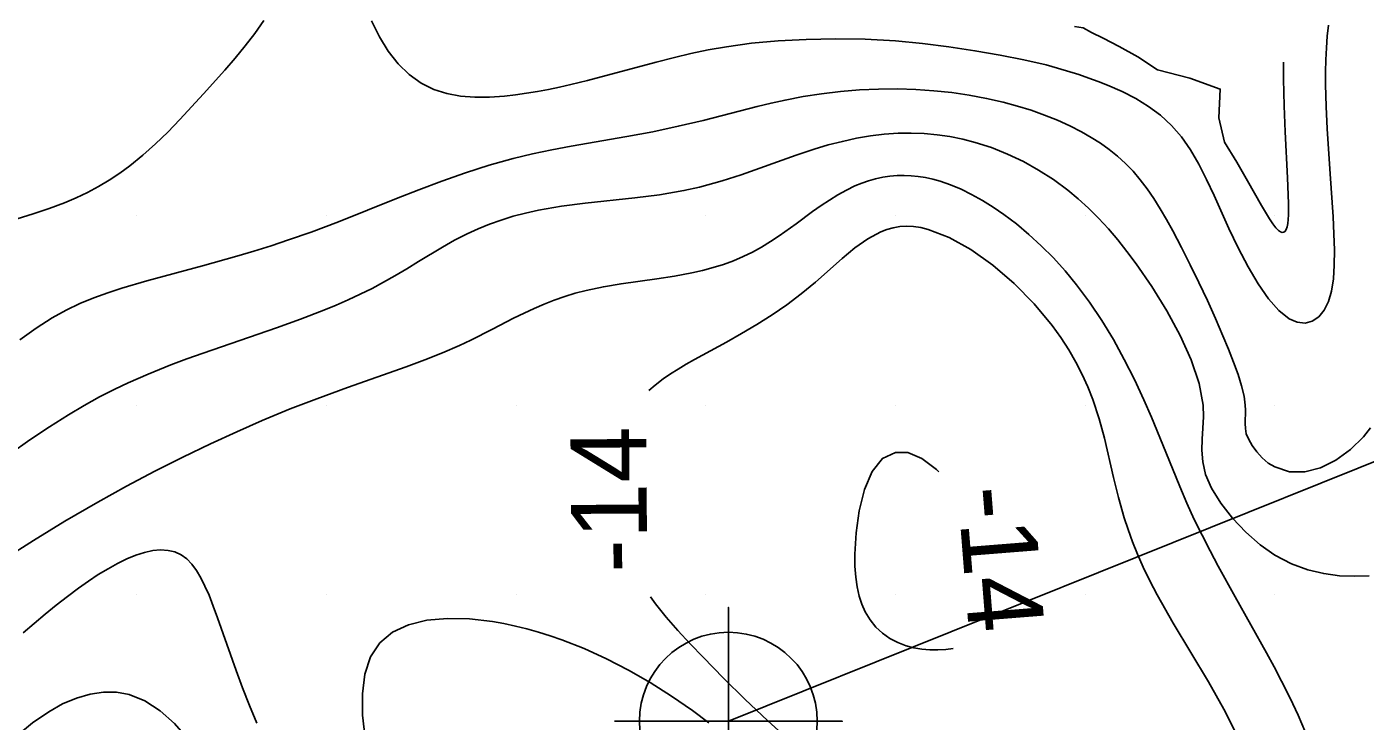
# Model space of a CAD drawing. Extents: x 2602990 to 2605851, y 618069 to 619180.
# Drawn here: x 2604202.1 to 2604237.38, y 618766.67 to 618784.98 of the extents above; entities that cross this region are included whole.
import ezdxf

# ---------------------------------------------------------------- set-up
doc = ezdxf.new("R2010")
doc.units = 0
for name, color, linetype in [('Default', 7, 'Continuous'), ('DTM Contours Minor', 7, 'Continuous'), ('DTM Contours Minor Text', 7, 'Continuous'), ('Exist DTM Scan Elevation Point', 7, 'Continuous'), ('Exist Structure Major Deck Tunnel Box Culvert', 7, 'Continuous'), ('Exist Structure Major Deck Tunnel Box Culvert Cogo Point CELL', 7, 'Continuous')]:
    doc.layers.add(name, color=color, linetype=linetype)

# ---------------------------------------------------------------- blocks, each defined once
blk = doc.blocks.new('POINT_DISPLAY')
at = {"layer": 'Default'}
blk.add_line((0, 0), (0, 0), dxfattribs=at)
blk = doc.blocks.new('EXIST STRUCTURE MAJOR DECK TUNNEL BOX CULVERT COGO POINT')
at = {"layer": 'Exist Structure Major Deck Tunnel Box Culvert Cogo Point CELL'}
blk.add_lwpolyline([(-0.06, 0), (0.06, 0), (0, 0), (0, 0.06), (0, -0.06)], dxfattribs=at)
blk.add_circle((0, 0), 0.04688, dxfattribs=at)

msp = doc.modelspace()

# ---------------------------------------------------------------- linework, layer by layer
at = {"layer": 'DTM Contours Minor'}
for points in [[(2604208.346, 618785.14), (2604208.108, 618784.8), (2604207.855, 618784.469), (2604207.59, 618784.146), (2604207.317, 618783.828), (2604206.755, 618783.204), (2604206.131, 618782.528), (2604205.814, 618782.201), (2604205.491, 618781.887), (2604205.16, 618781.589), (2604204.818, 618781.312), (2604204.549, 618781.116), (2604204.273, 618780.934), (2604203.99, 618780.766), (2604203.699, 618780.61), (2604203.401, 618780.467), (2604203.095, 618780.336), (2604202.687, 618780.182), (2604202.269, 618780.043), (2604201.843, 618779.915)], [(2604225, 618784.602), (2604224.203, 618784.645), (2604223.416, 618784.658), (2604222.648, 618784.644), (2604221.908, 618784.604), (2604221.206, 618784.539), (2604220.549, 618784.451), (2604220.066, 618784.365), (2604219.609, 618784.268), (2604219.17, 618784.165), (2604218.694, 618784.043), (2604216.879, 618783.559), (2604216.441, 618783.451), (2604216.145, 618783.384), (2604215.851, 618783.323), (2604215.559, 618783.268), (2604215.268, 618783.221), (2604214.978, 618783.181), (2604214.691, 618783.149), (2604214.298, 618783.123), (2604213.912, 618783.12), (2604213.536, 618783.149), (2604213.173, 618783.215), (2604212.826, 618783.326), (2604212.499, 618783.488), (2604212.183, 618783.714), (2604211.893, 618783.998), (2604211.629, 618784.332), (2604211.393, 618784.712), (2604211.187, 618785.131)], [(2604236.415, 618785.022), (2604236.384, 618784.725), (2604236.361, 618784.419), (2604236.346, 618784.105), (2604236.339, 618783.784), (2604236.339, 618783.455), (2604236.353, 618782.875), (2604236.381, 618782.285), (2604236.46, 618781.102), (2604236.538, 618779.969), (2604236.561, 618779.516), (2604236.573, 618779.089), (2604236.569, 618778.693), (2604236.544, 618778.331), (2604236.496, 618778.01), (2604236.418, 618777.735), (2604236.303, 618777.502), (2604236.158, 618777.326), (2604235.988, 618777.213), (2604235.798, 618777.165), (2604235.593, 618777.185), (2604235.379, 618777.278), (2604235.109, 618777.494), (2604234.836, 618777.807), (2604234.565, 618778.198), (2604234.298, 618778.65), (2604234.039, 618779.144), (2604233.791, 618779.66), (2604233.398, 618780.531), (2604233.202, 618780.953), (2604232.998, 618781.356), (2604232.78, 618781.732), (2604232.541, 618782.074), (2604232.276, 618782.376), (2604231.987, 618782.643), (2604231.672, 618782.877), (2604231.334, 618783.085), (2604230.973, 618783.27), (2604230.591, 618783.437), (2604230.347, 618783.533), (2604230.095, 618783.625), (2604229.832, 618783.714), (2604229.271, 618783.886), (2604228.971, 618783.971), (2604228.384, 618784.1), (2604227.756, 618784.226), (2604227.095, 618784.344), (2604226.41, 618784.449), (2604225.709, 618784.537), (2604225, 618784.602)], [(2604229.951, 618784.951), (2604229.719, 618784.984)], [(2604235.229, 618784.045), (2604235.228, 618783.594), (2604235.244, 618782.887), (2604235.273, 618782.206), (2604235.338, 618780.989), (2604235.363, 618780.316), (2604235.361, 618780.017), (2604235.354, 618779.894), (2604235.342, 618779.789), (2604235.326, 618779.702), (2604235.303, 618779.633), (2604235.274, 618779.585), (2604235.239, 618779.557), (2604235.198, 618779.551), (2604235.152, 618779.567), (2604235.1, 618779.603), (2604235.028, 618779.678), (2604234.947, 618779.783), (2604234.857, 618779.916), (2604234.65, 618780.261), (2604234.284, 618780.914), (2604233.997, 618781.409), (2604233.67, 618781.932), (2604233.526, 618782.575), (2604233.564, 618783.331), (2604232.759, 618783.622), (2604231.912, 618783.839), (2604231.391, 618784.18), (2604230.9, 618784.458), (2604230.477, 618784.673), (2604230.164, 618784.828), (2604229.951, 618784.951)], [(2604234.247, 618774.247), (2604234.224, 618774.387), (2604234.216, 618774.515), (2604234.226, 618774.873), (2604234.222, 618775), (2604234.189, 618775.242), (2604234.124, 618775.514), (2604234.031, 618775.813), (2604233.916, 618776.134), (2604233.781, 618776.474), (2604233.633, 618776.829), (2604233.433, 618777.289), (2604233.222, 618777.758), (2604233, 618778.231), (2604232.772, 618778.7), (2604232.541, 618779.158), (2604232.308, 618779.598), (2604232.143, 618779.894), (2604231.977, 618780.178), (2604231.809, 618780.448), (2604231.635, 618780.703), (2604231.454, 618780.942), (2604231.265, 618781.166), (2604231.065, 618781.372), (2604230.854, 618781.564), (2604230.633, 618781.741), (2604230.401, 618781.906), (2604230.157, 618782.06), (2604229.903, 618782.205), (2604229.593, 618782.363), (2604229.269, 618782.511), (2604228.931, 618782.648), (2604228.58, 618782.773), (2604228.216, 618782.886), (2604227.841, 618782.987), (2604227.4, 618783.087), (2604226.947, 618783.171), (2604226.483, 618783.239), (2604226.013, 618783.289), (2604225.536, 618783.321), (2604225.057, 618783.336), (2604224.552, 618783.332), (2604224.048, 618783.309), (2604223.548, 618783.267), (2604223.053, 618783.209), (2604222.566, 618783.134), (2604222.089, 618783.045), (2604221.719, 618782.964), (2604221.355, 618782.877), (2604219.929, 618782.508), (2604219.271, 618782.352), (2604218.601, 618782.21), (2604217.914, 618782.079), (2604216.446, 618781.827), (2604215.942, 618781.733), (2604215.434, 618781.626), (2604214.922, 618781.504), (2604214.291, 618781.327), (2604213.664, 618781.126), (2604213.043, 618780.908), (2604212.434, 618780.679), (2604211.841, 618780.446), (2604210.32, 618779.835), (2604209.597, 618779.563), (2604208.999, 618779.355), (2604208.543, 618779.205), (2604208.087, 618779.063), (2604207.632, 618778.927), (2604206.73, 618778.673), (2604205.263, 618778.278), (2604204.604, 618778.086), (2604204.235, 618777.966), (2604203.868, 618777.833), (2604203.5, 618777.681), (2604203.133, 618777.506), (2604202.766, 618777.303), (2604202.344, 618777.034), (2604201.915, 618776.72)], [(2604233.172, 618773.172), (2604233.101, 618773.503), (2604233.078, 618773.812), (2604233.086, 618774.107), (2604233.106, 618774.397), (2604233.121, 618774.692), (2604233.111, 618775), (2604233.006, 618775.574), (2604232.797, 618776.194), (2604232.507, 618776.84), (2604232.155, 618777.491), (2604231.761, 618778.128), (2604231.346, 618778.728), (2604231.102, 618779.054), (2604230.858, 618779.36), (2604230.613, 618779.647), (2604230.353, 618779.931), (2604230.089, 618780.194), (2604229.819, 618780.44), (2604229.542, 618780.669), (2604229.165, 618780.947), (2604228.774, 618781.199), (2604228.371, 618781.424), (2604227.957, 618781.621), (2604227.534, 618781.789), (2604227.105, 618781.928), (2604226.772, 618782.013), (2604226.436, 618782.08), (2604226.098, 618782.129), (2604225.758, 618782.159), (2604225.415, 618782.172), (2604225.07, 618782.167), (2604224.706, 618782.141), (2604224.34, 618782.097), (2604223.972, 618782.035), (2604223.601, 618781.955), (2604223.228, 618781.86), (2604222.853, 618781.749), (2604222.382, 618781.594), (2604220.93, 618781.076), (2604220.428, 618780.914), (2604219.833, 618780.75), (2604219.422, 618780.659), (2604218.778, 618780.549), (2604218.124, 618780.464), (2604216.823, 618780.323), (2604216.194, 618780.243), (2604215.592, 618780.142), (2604215.25, 618780.066), (2604214.92, 618779.979), (2604214.602, 618779.881), (2604214.294, 618779.771), (2604213.998, 618779.65), (2604213.711, 618779.518), (2604213.378, 618779.347), (2604213.055, 618779.165), (2604212.428, 618778.784), (2604212.118, 618778.593), (2604211.804, 618778.407), (2604211.504, 618778.239), (2604211.199, 618778.079), (2604210.89, 618777.926), (2604210.575, 618777.78), (2604210.255, 618777.64), (2604209.93, 618777.505), (2604209.312, 618777.266), (2604208.68, 618777.038), (2604206.746, 618776.373), (2604206.318, 618776.219), (2604205.893, 618776.061), (2604205.297, 618775.822), (2604204.768, 618775.591), (2604204.419, 618775.424), (2604204.018, 618775.217), (2604203.613, 618774.992), (2604203.199, 618774.748), (2604202.694, 618774.43), (2604202.178, 618774.085), (2604201.656, 618773.714)], [(2604201.531, 618770.96), (2604202.276, 618771.435), (2604203.1, 618771.939), (2604203.967, 618772.445), (2604204.723, 618772.864), (2604205.474, 618773.261), (2604206.215, 618773.634), (2604206.938, 618773.982), (2604207.636, 618774.302), (2604208.302, 618774.594), (2604209.043, 618774.9), (2604209.742, 618775.171), (2604210.554, 618775.468), (2604212.104, 618776.015), (2604212.592, 618776.196), (2604213.061, 618776.382), (2604213.51, 618776.577), (2604213.806, 618776.717), (2604214.377, 618777.005), (2604214.933, 618777.291), (2604215.212, 618777.427), (2604215.472, 618777.548), (2604215.737, 618777.661), (2604216.005, 618777.767), (2604216.279, 618777.864), (2604216.559, 618777.951), (2604216.847, 618778.027), (2604217.299, 618778.123), (2604217.764, 618778.201), (2604218.708, 618778.332), (2604219.173, 618778.402), (2604219.627, 618778.486), (2604219.915, 618778.552), (2604220.195, 618778.627), (2604220.466, 618778.713), (2604220.729, 618778.809), (2604220.982, 618778.916), (2604221.227, 618779.035), (2604221.471, 618779.17), (2604221.707, 618779.315), (2604221.935, 618779.467), (2604222.378, 618779.784), (2604222.816, 618780.105), (2604223.037, 618780.26), (2604223.258, 618780.407), (2604223.481, 618780.545), (2604223.705, 618780.67), (2604223.931, 618780.78), (2604224.111, 618780.854), (2604224.293, 618780.917), (2604224.477, 618780.97), (2604224.663, 618781.01), (2604224.851, 618781.038), (2604225.042, 618781.054), (2604225.225, 618781.057), (2604225.411, 618781.049), (2604225.599, 618781.03), (2604225.789, 618780.999), (2604225.981, 618780.957), (2604226.176, 618780.903), (2604226.45, 618780.809), (2604226.728, 618780.693), (2604227.008, 618780.557), (2604227.291, 618780.4), (2604227.574, 618780.224), (2604227.859, 618780.029), (2604228.19, 618779.778), (2604228.519, 618779.503), (2604228.844, 618779.204), (2604229.163, 618778.883), (2604229.472, 618778.541), (2604229.772, 618778.177), (2604230.114, 618777.717), (2604230.438, 618777.232), (2604230.744, 618776.728), (2604231.031, 618776.208), (2604231.3, 618775.678), (2604231.55, 618775.143), (2604231.751, 618774.681), (2604232.126, 618773.762), (2604232.493, 618772.857), (2604232.684, 618772.415), (2604232.879, 618771.99), (2604233.082, 618771.573), (2604233.293, 618771.161), (2604233.51, 618770.753), (2604233.956, 618769.946), (2604234.782, 618768.472), (2604234.982, 618768.1), (2604235.178, 618767.726), (2604235.402, 618767.278), (2604235.613, 618766.827), (2604235.807, 618766.376)], [(2604233.969, 618766.363), (2604233.66, 618766.99), (2604233.252, 618767.708), (2604232.324, 618769.254), (2604231.9, 618770), (2604231.705, 618770.374), (2604231.533, 618770.73), (2604231.383, 618771.071), (2604231.25, 618771.4), (2604231.134, 618771.721), (2604231.032, 618772.035), (2604230.881, 618772.57), (2604230.752, 618773.097), (2604230.509, 618774.133), (2604230.37, 618774.642), (2604230.204, 618775.147), (2604230.073, 618775.48), (2604229.924, 618775.81), (2604229.756, 618776.138), (2604229.568, 618776.462), (2604229.36, 618776.783), (2604229.132, 618777.1), (2604228.656, 618777.671), (2604228.127, 618778.208), (2604227.564, 618778.692), (2604226.985, 618779.103), (2604226.412, 618779.423), (2604225.863, 618779.634), (2604225.665, 618779.681), (2604225.473, 618779.709), (2604225.295, 618779.718), (2604225.118, 618779.708), (2604224.941, 618779.678), (2604224.776, 618779.633), (2604224.613, 618779.57), (2604224.271, 618779.387), (2604223.932, 618779.147), (2604223.592, 618778.867), (2604222.89, 618778.245), (2604222.517, 618777.934), (2604222.139, 618777.649), (2604221.747, 618777.381), (2604221.346, 618777.129), (2604220.942, 618776.89), (2604220.541, 618776.664), (2604219.698, 618776.201), (2604219.482, 618776.078), (2604219.273, 618775.953), (2604219.072, 618775.825), (2604218.879, 618775.693), (2604218.665, 618775.529), (2604218.501, 618775.386)], [(2604237.526, 618774.4), (2604237.34, 618774.169), (2604236.995, 618773.828), (2604236.612, 618773.55), (2604236.207, 618773.351), (2604235.793, 618773.245), (2604235.386, 618773.247), (2604235, 618773.372), (2604234.827, 618773.475), (2604234.668, 618773.611), (2604234.528, 618773.768), (2604234.408, 618773.934), (2604234.314, 618774.098), (2604234.247, 618774.247)], [(2604225, 618773.75), (2604224.657, 618773.592), (2604224.387, 618773.249), (2604224.185, 618772.774), (2604224.045, 618772.219), (2604223.961, 618771.634), (2604223.929, 618771.071), (2604223.932, 618770.758), (2604223.952, 618770.47), (2604223.989, 618770.208), (2604224.043, 618769.969), (2604224.114, 618769.753), (2604224.2, 618769.557), (2604224.331, 618769.339), (2604224.484, 618769.149), (2604224.658, 618768.988), (2604224.851, 618768.853), (2604225.06, 618768.744), (2604225.283, 618768.66), (2604225.483, 618768.607), (2604225.691, 618768.57), (2604225.902, 618768.551), (2604226.116, 618768.549), (2604226.329, 618768.563), (2604226.517, 618768.59)], [(2604226.147, 618773.24), (2604226.083, 618773.301), (2604225.691, 618773.592), (2604225.322, 618773.757), (2604225, 618773.75)], [(2604237.484, 618770.503), (2604237.099, 618770.489), (2604236.702, 618770.506), (2604236.293, 618770.561), (2604235.874, 618770.664), (2604235.442, 618770.822), (2604235, 618771.047), (2604234.616, 618771.317), (2604234.237, 618771.651), (2604233.885, 618772.026), (2604233.577, 618772.42), (2604233.333, 618772.809), (2604233.172, 618773.172)], [(2604208.159, 618766.619), (2604207.968, 618767.087), (2604207.786, 618767.551), (2604207.616, 618768.006), (2604207.128, 618769.397), (2604207.015, 618769.704), (2604206.902, 618769.991), (2604206.796, 618770.231), (2604206.687, 618770.449), (2604206.572, 618770.642), (2604206.448, 618770.809), (2604206.314, 618770.947), (2604206.168, 618771.054), (2604206.002, 618771.13), (2604205.821, 618771.173), (2604205.627, 618771.184), (2604205.42, 618771.166), (2604205.201, 618771.119), (2604204.973, 618771.046), (2604204.736, 618770.948), (2604204.492, 618770.829), (2604204.241, 618770.69), (2604203.984, 618770.533), (2604203.724, 618770.361), (2604203.461, 618770.175), (2604203.169, 618769.958), (2604202.876, 618769.73), (2604202.584, 618769.492), (2604202.293, 618769.247), (2604202.005, 618768.995)], [(2604218.538, 618769.946), (2604218.671, 618769.765), (2604218.954, 618769.416), (2604219.259, 618769.065), (2604219.584, 618768.712), (2604219.926, 618768.354), (2604220.47, 618767.802), (2604221.039, 618767.244), (2604221.626, 618766.688), (2604222.222, 618766.142)], [(2604220.079, 618766.626), (2604219.645, 618766.951), (2604219.096, 618767.333), (2604218.532, 618767.689), (2604217.958, 618768.018), (2604217.377, 618768.317), (2604216.79, 618768.583), (2604216.202, 618768.815), (2604215.895, 618768.922), (2604215.588, 618769.018), (2604215.283, 618769.104), (2604214.978, 618769.179), (2604214.676, 618769.243), (2604214.375, 618769.296), (2604213.769, 618769.366), (2604213.188, 618769.381), (2604212.646, 618769.333), (2604212.158, 618769.214), (2604211.739, 618769.017), (2604211.404, 618768.735), (2604211.163, 618768.363), (2604211.014, 618767.911), (2604210.946, 618767.395), (2604210.95, 618766.827), (2604211.017, 618766.222)], [(2604201.834, 618766.286), (2604202.252, 618766.631), (2604202.675, 618766.921), (2604203.042, 618767.125), (2604203.406, 618767.281), (2604203.765, 618767.386), (2604204.118, 618767.439), (2604204.463, 618767.435), (2604204.799, 618767.373), (2604205.214, 618767.205), (2604205.611, 618766.947), (2604205.988, 618766.611), (2604206.347, 618766.208), (2604206.685, 618765.751), (2604207.004, 618765.25), (2604207.308, 618764.709), (2604207.592, 618764.143), (2604207.858, 618763.562), (2604208.106, 618762.974), (2604208.339, 618762.387), (2604208.664, 618761.517), (2604208.983, 618760.643)]]:
    msp.add_lwpolyline(points, dxfattribs=at)
at = {"layer": 'Exist Structure Major Deck Tunnel Box Culvert'}
msp.add_line((2604220.595, 618766.669), (2604250.383, 618778.646), dxfattribs=at)
msp.add_line((2604220.595, 618766.669), (2604250.383, 618778.646), dxfattribs=at)

# ---------------------------------------------------------------- block references
at = {"layer": 'Exist DTM Scan Elevation Point', "xscale": 1.3123333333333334, "yscale": 1.3123333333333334}
for p in [(2604205, 618780), (2604210, 618780), (2604215, 618780), (2604220, 618780), (2604225, 618780), (2604230, 618780), (2604235, 618780), (2604205, 618775), (2604210, 618775), (2604215, 618775), (2604220, 618775), (2604225, 618775), (2604230, 618775), (2604235, 618775), (2604205, 618770), (2604210, 618770), (2604215, 618770), (2604220, 618770), (2604225, 618770), (2604230, 618770), (2604235, 618770)]:
    msp.add_blockref('POINT_DISPLAY', p, dxfattribs=at)
at = {"layer": 'Exist Structure Major Deck Tunnel Box Culvert Cogo Point CELL', "xscale": 50, "yscale": 50}
msp.add_blockref('EXIST STRUCTURE MAJOR DECK TUNNEL BOX CULVERT COGO POINT', (2604220.595, 618766.669), dxfattribs=at)

# ---------------------------------------------------------------- texts
at = {"layer": 'DTM Contours Minor Text'}
for rotation, p in [(90.3903, (2604218.455, 618770.583)), (274.5543, (2604226.633, 618772.811))]:
    msp.add_text('-14', height=2, rotation=rotation, dxfattribs=at).set_placement(p)

doc.saveas('drawing.dxf')
